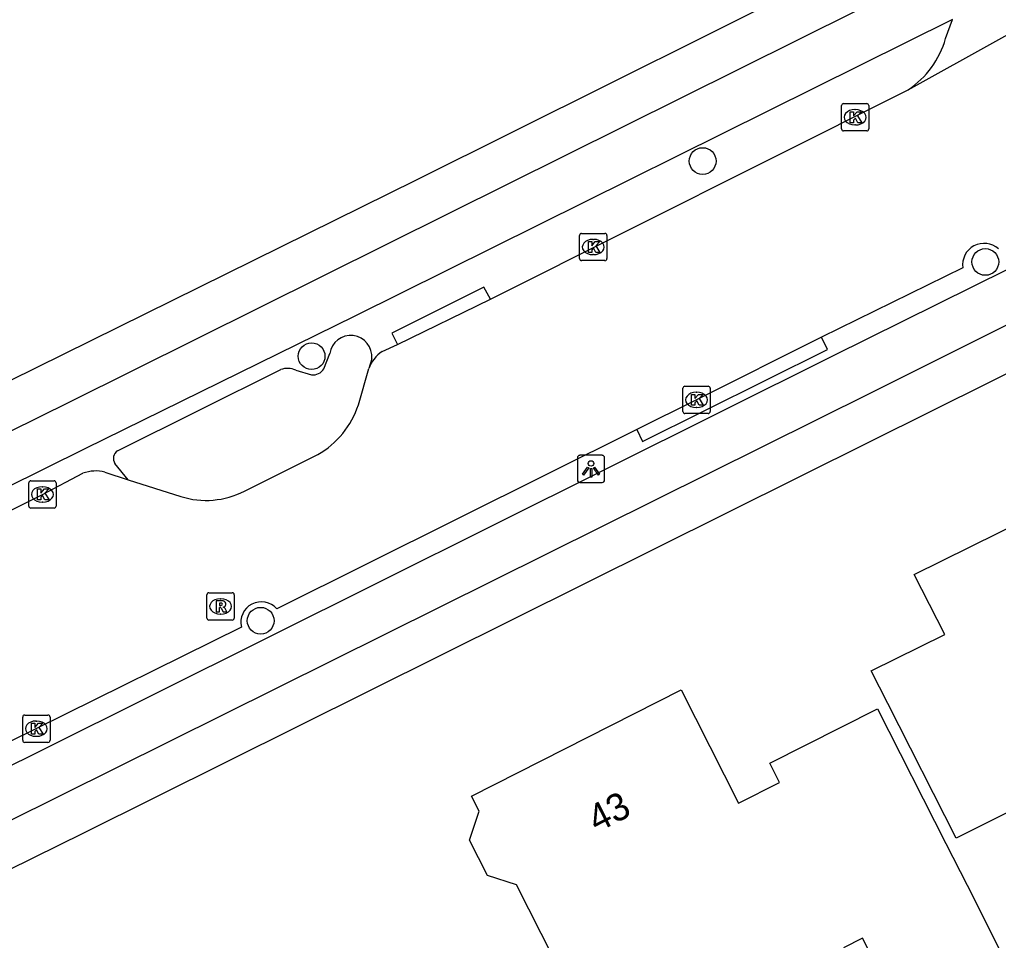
# Model space of a CAD drawing. Extents: x 157321 to 158827, y 386650 to 388532.
# Drawn here: x 157520.92 to 157556.77, y 387602.74 to 387636.48 of the extents above; entities that cross this region are included whole.
import ezdxf

# ---------------------------------------------------------------- set-up
doc = ezdxf.new("R2010")
doc.units = 0
for name, color, linetype in [('IMGEO_Berm_open', 7, 'Continuous'), ('IMGEO_Boom', 7, 'Continuous'), ('IMGEO_Fietspad_open', 7, 'Continuous'), ('IMGEO_Kolk', 7, 'Continuous'), ('IMGEO_Lichtpunt', 7, 'Continuous'), ('IMGEO_Pand', 7, 'Continuous'), ('IMGEO_Pand_nummerreeks', 7, 'Continuous'), ('IMGEO_Rijbaan_lokaal_open', 7, 'Continuous'), ('IMGEO_Rioolput', 7, 'Continuous'), ('IMGEO_Verkeerseiland_groen', 7, 'Continuous'), ('IMGEO_Voetpad_open', 7, 'Continuous')]:
    doc.layers.add(name, color=color, linetype=linetype)

msp = doc.modelspace()

# ---------------------------------------------------------------- linework, layer by layer
at = {"layer": 'IMGEO_Berm_open'}
for points in [[(157538.168, 387626.233), (157537.92, 387626.678), (157534.554, 387624.987), (157534.761, 387624.579)], [(157543.521, 387621.465), (157543.737, 387621.02), (157550.512, 387624.392), (157550.286, 387624.845)]]:
    msp.add_lwpolyline(points, dxfattribs=at)
at = {"layer": 'IMGEO_Boom'}
for centre in [(157545.936, 387631.296), (157556.287, 387627.598), (157531.615, 387624.145), (157529.749, 387614.454)]:
    msp.add_circle(centre, 0.489, dxfattribs=at)
at = {"layer": 'IMGEO_Fietspad_open'}
for points in [[(157505.035, 387613.71), (157506.043, 387614.209), (157522.765, 387622.48), (157536.678, 387629.402), (157553.691, 387637.874)], [(157555.083, 387636.479), (157533.2, 387625.612), (157523.314, 387620.754), (157507.194, 387612.771), (157505.833, 387612.097)], [(157498.085, 387598.904), (157498.446, 387598.178), (157500, 387598.947), (157513.079, 387605.421), (157521.688, 387609.683), (157550.724, 387624.167), (157560.959, 387629.234)], [(157486.565, 387590.235), (157500, 387596.925), (157501.066, 387597.456), (157514.23, 387603.984), (157522.473, 387608.072), (157552.115, 387622.822), (157562.729, 387628.115)]]:
    msp.add_lwpolyline(points, dxfattribs=at)
at = {"layer": 'IMGEO_Kolk'}
for p, q in [((157551.019, 387632.473), (157551.019, 387633.325)), ((157551.094, 387633.399), (157551.946, 387633.399)), ((157552.02, 387633.325), (157552.02, 387632.473)), ((157551.507, 387633.179), (157551.532, 387633.179)), ((157551.53, 387632.619), (157551.505, 387632.619)), ((157551.946, 387632.399), (157551.094, 387632.399)), ((157541.503, 387628.646), (157542.355, 387628.646)), ((157541.428, 387627.72), (157541.428, 387628.572)), ((157541.916, 387628.426), (157541.941, 387628.426)), ((157542.429, 387628.572), (157542.429, 387627.72)), ((157542.355, 387627.646), (157541.503, 387627.646)), ((157541.939, 387627.866), (157541.914, 387627.866)), ((157545.21, 387622.12), (157545.21, 387622.972)), ((157545.285, 387623.046), (157546.137, 387623.046)), ((157546.211, 387622.972), (157546.211, 387622.12)), ((157545.698, 387622.826), (157545.723, 387622.826)), ((157545.721, 387622.266), (157545.696, 387622.266)), ((157546.137, 387622.046), (157545.285, 387622.046)), ((157521.257, 387618.656), (157521.257, 387619.508)), ((157521.332, 387619.582), (157522.184, 387619.582)), ((157521.745, 387619.362), (157521.77, 387619.362)), ((157522.258, 387619.508), (157522.258, 387618.656)), ((157522.184, 387618.582), (157521.332, 387618.582)), ((157521.768, 387618.802), (157521.743, 387618.802)), ((157521.034, 387610.073), (157521.034, 387610.925)), ((157521.109, 387610.999), (157521.961, 387610.999)), ((157521.522, 387610.779), (157521.547, 387610.779)), ((157522.035, 387610.925), (157522.035, 387610.073)), ((157521.961, 387609.999), (157521.109, 387609.999)), ((157521.545, 387610.219), (157521.52, 387610.219))]:
    msp.add_line(p, q, dxfattribs=at)
for points in [[(157551.019, 387632.473), (157551.019, 387633.325)], [(157551.094, 387633.399), (157551.946, 387633.399)], [(157552.02, 387633.325), (157552.02, 387632.473)], [(157551.34, 387633.099), (157551.463, 387633.099), (157551.463, 387632.948), (157551.593, 387633.099), (157551.757, 387633.099), (157551.611, 387632.948), (157551.764, 387632.699), (157551.612, 387632.699), (157551.527, 387632.863), (157551.463, 387632.796), (157551.463, 387632.699), (157551.34, 387632.699), (157551.34, 387633.099)], [(157551.946, 387632.399), (157551.094, 387632.399)], [(157541.503, 387628.646), (157542.355, 387628.646)], [(157541.428, 387627.72), (157541.428, 387628.572)], [(157541.749, 387628.346), (157541.872, 387628.346), (157541.872, 387628.195), (157542.002, 387628.346), (157542.166, 387628.346), (157542.02, 387628.195), (157542.173, 387627.946), (157542.021, 387627.946), (157541.936, 387628.11), (157541.872, 387628.043), (157541.872, 387627.946), (157541.749, 387627.946), (157541.749, 387628.346)], [(157542.429, 387628.572), (157542.429, 387627.72)], [(157542.355, 387627.646), (157541.503, 387627.646)], [(157545.21, 387622.12), (157545.21, 387622.972)], [(157545.285, 387623.046), (157546.137, 387623.046)], [(157546.211, 387622.972), (157546.211, 387622.12)], [(157545.531, 387622.746), (157545.654, 387622.746), (157545.654, 387622.595), (157545.784, 387622.746), (157545.948, 387622.746), (157545.802, 387622.595), (157545.955, 387622.346), (157545.803, 387622.346), (157545.718, 387622.51), (157545.654, 387622.443), (157545.654, 387622.346), (157545.531, 387622.346), (157545.531, 387622.746)], [(157546.137, 387622.046), (157545.285, 387622.046)], [(157521.257, 387618.656), (157521.257, 387619.508)], [(157521.332, 387619.582), (157522.184, 387619.582)], [(157521.578, 387619.282), (157521.701, 387619.282), (157521.701, 387619.131), (157521.831, 387619.282), (157521.995, 387619.282), (157521.849, 387619.131), (157522.002, 387618.882), (157521.85, 387618.882), (157521.765, 387619.046), (157521.701, 387618.979), (157521.701, 387618.882), (157521.578, 387618.882), (157521.578, 387619.282)], [(157522.258, 387619.508), (157522.258, 387618.656)], [(157522.184, 387618.582), (157521.332, 387618.582)], [(157521.034, 387610.073), (157521.034, 387610.925)], [(157521.109, 387610.999), (157521.961, 387610.999)], [(157521.355, 387610.699), (157521.478, 387610.699), (157521.478, 387610.548), (157521.608, 387610.699), (157521.772, 387610.699), (157521.626, 387610.548), (157521.779, 387610.299), (157521.627, 387610.299), (157521.542, 387610.463), (157521.478, 387610.396), (157521.478, 387610.299), (157521.355, 387610.299), (157521.355, 387610.699)], [(157522.035, 387610.925), (157522.035, 387610.073)], [(157521.961, 387609.999), (157521.109, 387609.999)]]:
    msp.add_lwpolyline(points, dxfattribs=at)
for centre, start, end in [((157551.096, 387633.323), 91.552, 178.448), ((157551.096, 387633.323), 91.552, 178.448), ((157551.944, 387633.323), 1.552, 88.448), ((157551.944, 387633.323), 1.552, 88.448), ((157551.096, 387632.475), 181.552, 268.448), ((157551.096, 387632.475), 181.552, 268.448), ((157551.944, 387632.475), 271.552, 358.448), ((157551.944, 387632.475), 271.552, 358.448), ((157541.505, 387628.57), 91.552, 178.448), ((157541.505, 387628.57), 91.552, 178.448), ((157542.353, 387628.57), 1.552, 88.448), ((157542.353, 387628.57), 1.552, 88.448), ((157541.505, 387627.722), 181.552, 268.448), ((157541.505, 387627.722), 181.552, 268.448), ((157542.353, 387627.722), 271.552, 358.448), ((157542.353, 387627.722), 271.552, 358.448), ((157545.287, 387622.97), 91.552, 178.448), ((157545.287, 387622.97), 91.552, 178.448), ((157546.135, 387622.97), 1.552, 88.448), ((157546.135, 387622.97), 1.552, 88.448), ((157545.287, 387622.122), 181.552, 268.448), ((157545.287, 387622.122), 181.552, 268.448), ((157546.135, 387622.122), 271.552, 358.448), ((157546.135, 387622.122), 271.552, 358.448), ((157521.334, 387619.506), 91.552, 178.448), ((157521.334, 387619.506), 91.552, 178.448), ((157522.182, 387619.506), 1.552, 88.448), ((157522.182, 387619.506), 1.552, 88.448), ((157521.334, 387618.658), 181.552, 268.448), ((157521.334, 387618.658), 181.552, 268.448), ((157522.182, 387618.658), 271.552, 358.448), ((157522.182, 387618.658), 271.552, 358.448), ((157521.111, 387610.923), 91.552, 178.448), ((157521.111, 387610.923), 91.552, 178.448), ((157521.959, 387610.923), 1.552, 88.448), ((157521.959, 387610.923), 1.552, 88.448), ((157521.111, 387610.075), 181.552, 268.448), ((157521.111, 387610.075), 181.552, 268.448), ((157521.959, 387610.075), 271.552, 358.448), ((157521.959, 387610.075), 271.552, 358.448)]:
    msp.add_arc(centre, 0.0765, start, end, dxfattribs=at)
for centre, major_axis, ratio, start_param, end_param in [((157551.506, 387632.899), (-0.387, 0.002), 0.722429, 4.712389, 7.853982), ((157551.531, 387632.899), (-0.39, 0.002), 0.717154, 1.570796, 4.712389), ((157541.915, 387628.146), (-0.387, 0.002), 0.722429, 4.712389, 7.853982), ((157541.94, 387628.146), (-0.39, 0.002), 0.717154, 1.570796, 4.712389), ((157545.697, 387622.546), (-0.387, 0.002), 0.722429, 4.712389, 7.853982), ((157545.722, 387622.546), (-0.39, 0.002), 0.717154, 1.570796, 4.712389), ((157521.744, 387619.082), (-0.387, 0.002), 0.722429, 4.712389, 7.853982), ((157521.769, 387619.082), (-0.39, 0.002), 0.717154, 1.570796, 4.712389), ((157521.521, 387610.499), (-0.387, 0.002), 0.722429, 4.712389, 7.853982), ((157521.546, 387610.499), (-0.39, 0.002), 0.717154, 1.570796, 4.712389)]:
    msp.add_ellipse(centre, major_axis=major_axis, ratio=ratio, start_param=start_param, end_param=end_param, dxfattribs=at)
at = {"layer": 'IMGEO_Lichtpunt'}
for p, q in [((157541.348, 387620.419), (157541.348, 387619.612)), ((157541.348, 387620.419), (157541.348, 387619.612)), ((157542.25, 387620.514), (157541.442, 387620.514)), ((157542.25, 387620.514), (157541.442, 387620.514)), ((157542.344, 387619.612), (157542.344, 387620.419)), ((157542.344, 387619.612), (157542.344, 387620.419)), ((157541.442, 387619.518), (157542.25, 387619.518)), ((157541.442, 387619.518), (157542.25, 387619.518))]:
    msp.add_line(p, q, dxfattribs=at)
for points in [[(157541.722, 387620.083), (157541.761, 387620.055), (157541.573, 387619.793), (157541.535, 387619.82), (157541.722, 387620.083)], [(157541.824, 387620.035), (157541.871, 387620.035), (157541.871, 387619.713), (157541.824, 387619.713), (157541.824, 387620.035)], [(157541.934, 387620.055), (157541.972, 387620.082), (157542.159, 387619.82), (157542.12, 387619.792), (157541.934, 387620.055)]]:
    msp.add_lwpolyline(points, dxfattribs=at)
msp.add_circle((157541.847, 387620.217), 0.0994, dxfattribs=at)
for centre, start, end in [((157541.442, 387620.419), 90, 180), ((157541.442, 387620.419), 90, 180), ((157542.25, 387620.419), 0, 90), ((157542.25, 387620.419), 0, 90), ((157541.442, 387619.612), 180, 270), ((157541.442, 387619.612), 180, 270), ((157542.25, 387619.612), 270, 0), ((157542.25, 387619.612), 270, 360)]:
    msp.add_arc(centre, 0.0946, start, end, dxfattribs=at)
at = {"layer": 'IMGEO_Pand'}
for points in [[(157555.215, 387606.486), (157552.713, 387611.421), (157552.103, 387612.624), (157554.807, 387613.947), (157553.681, 387616.145), (157559.863, 387619.203), (157564.017, 387610.895), (157555.215, 387606.486)], [(157541.815, 387599.459), (157539.118, 387604.778), (157538.059, 387605.124), (157537.402, 387606.419), (157537.75, 387607.483), (157537.473, 387608.031), (157545.143, 387611.921), (157547.25, 387607.768), (157548.753, 387608.53), (157548.397, 387609.232), (157552.339, 387611.232), (157554.842, 387606.298), (157555.619, 387604.766), (157559.591, 387596.871)], [(157556.28, 387593.957), (157551.784, 387602.821), (157551.096, 387602.472)]]:
    msp.add_lwpolyline(points, dxfattribs=at)
at = {"layer": 'IMGEO_Rijbaan_lokaal_open'}
for points in [[(157553.464, 387633.91), (157569.732, 387642.953)], [(157554.832, 387635.784), (157555.083, 387636.479)], [(157538.168, 387626.233), (157553.464, 387633.91)], [(157555.461, 387627.386), (157550.286, 387624.845)], [(157534.761, 387624.579), (157538.168, 387626.233)], [(157550.286, 387624.845), (157545.712, 387622.545), (157543.521, 387621.465)], [(157534.197, 387624.317), (157534.761, 387624.579)], [(157533.327, 387622.365), (157533.709, 387623.693)], [(157543.521, 387621.465), (157530.341, 387614.895)], [(157529.154, 387619.2), (157531.837, 387620.542)], [(157506.187, 387611.363), (157507.717, 387612.119), (157517.211, 387616.81), (157521.759, 387619.08), (157523.243, 387619.86)], [(157524.044, 387619.898), (157524.902, 387619.622)], [(157524.902, 387619.622), (157526.825, 387619.005)], [(157529.042, 387614.221), (157521.536, 387610.5), (157512.562, 387606.067), (157501.251, 387600.479), (157500, 387599.852), (157498.085, 387598.904)]]:
    msp.add_lwpolyline(points, dxfattribs=at)
for centre, radius, start, end in [((157551.585, 387636.718), 3.379, 303.7883, 343.9536), ((157556.239, 387627.495), 0.786, 47.9139, 187.9573), ((157534.938, 387623.235), 1.312, 124.4001, 159.5455), ((157530.252, 387623.358), 3.231, 299.3724, 342.107), ((157523.704, 387618.594), 1.347, 75.401, 110.0312), ((157527.751, 387621.955), 3.092, 252.5799, 296.9922), ((157529.777, 387614.393), 0.755, 41.67, 193.176)]:
    msp.add_arc(centre, radius, start, end, dxfattribs=at)
at = {"layer": 'IMGEO_Rioolput'}
for p, q in [((157527.781, 387614.554), (157527.781, 387615.406)), ((157527.856, 387615.48), (157528.708, 387615.48)), ((157528.782, 387615.406), (157528.782, 387614.554)), ((157528.269, 387615.26), (157528.294, 387615.26)), ((157528.292, 387614.7), (157528.267, 387614.7)), ((157528.708, 387614.48), (157527.856, 387614.48))]:
    msp.add_line(p, q, dxfattribs=at)
for points in [[(157527.781, 387614.554), (157527.781, 387615.406)], [(157527.856, 387615.48), (157528.708, 387615.48)], [(157528.782, 387615.406), (157528.782, 387614.554)], [(157528.37, 387615.178), (157528.118, 387615.18), (157528.118, 387614.78)], [(157528.296, 387615.099), (157528.242, 387615.099), (157528.242, 387615.018)], [(157528.242, 387615.018), (157528.294, 387615.018)], [(157528.118, 387614.78), (157528.242, 387614.78), (157528.242, 387614.942), (157528.253, 387614.942)], [(157528.3, 387614.913), (157528.371, 387614.78), (157528.511, 387614.78), (157528.446, 387614.906)], [(157528.708, 387614.48), (157527.856, 387614.48)]]:
    msp.add_lwpolyline(points, dxfattribs=at)
for centre, radius, start, end in [((157527.858, 387615.404), 0.0765, 91.552, 178.448), ((157527.858, 387615.404), 0.0765, 91.552, 178.448), ((157528.706, 387615.404), 0.0765, 1.552, 88.448), ((157528.706, 387615.404), 0.0765, 1.552, 88.448), ((157528.278, 387615.207), 0.19, 274.7715, 282.9687), ((157528.302, 387615.003), 0.0964, 77.0061, 93.1865), ((157528.316, 387615.06), 0.0378, 276.6634, 79.6772), ((157528.369, 387615.068), 0.109, 350.3612, 89.416), ((157528.367, 387615.068), 0.112, 277.5842, 350.9817), ((157528.252, 387614.889), 0.0533, 26.0293, 88.6989), ((157528.351, 387614.853), 0.108, 29.5134, 73.7905), ((157527.858, 387614.556), 0.0765, 181.552, 268.448), ((157527.858, 387614.556), 0.0765, 181.552, 268.448), ((157528.706, 387614.556), 0.0765, 271.552, 358.448), ((157528.706, 387614.556), 0.0765, 271.552, 358.448)]:
    msp.add_arc(centre, radius, start, end, dxfattribs=at)
for centre, major_axis, ratio, start_param, end_param in [((157528.268, 387614.98), (-0.387, 0.002), 0.722429, 4.712389, 7.853982), ((157528.293, 387614.98), (-0.39, 0.002), 0.717154, 1.570796, 4.712389)]:
    msp.add_ellipse(centre, major_axis=major_axis, ratio=ratio, start_param=start_param, end_param=end_param, dxfattribs=at)
at = {"layer": 'IMGEO_Verkeerseiland_groen'}
for points in [[(157532.06, 387623.687), (157532.278, 387624.243)], [(157533.817, 387624.055), (157533.709, 387623.693)], [(157524.51, 387620.683), (157530.487, 387623.655)], [(157531.032, 387623.639), (157531.615, 387623.461)], [(157524.902, 387619.622), (157524.414, 387620.209)]]:
    msp.add_lwpolyline(points, dxfattribs=at)
for centre, radius, start, end in [((157533.045, 387624.128), 0.776, 354.5823, 171.4885), ((157530.739, 387622.959), 0.74, 66.7115, 109.9253), ((157531.667, 387623.909), 0.451, 263.3176, 330.5312), ((157524.699, 387620.398), 0.342, 123.6081, 213.4933)]:
    msp.add_arc(centre, radius, start, end, dxfattribs=at)
at = {"layer": 'IMGEO_Voetpad_open'}
for points in [[(157553.174, 387639.447), (157535.44, 387630.592), (157517.556, 387621.762), (157504.981, 387615.535), (157503.32, 387614.713)], [(157560.875, 387625.389), (157552.086, 387621.025), (157523.261, 387606.675), (157516.796, 387603.48)]]:
    msp.add_lwpolyline(points, dxfattribs=at)

# ---------------------------------------------------------------- texts
at = {"layer": 'IMGEO_Pand_nummerreeks'}
msp.add_text('43', height=1, rotation=26.8946, dxfattribs=at).set_placement((157542.055, 387606.677))

doc.saveas('drawing.dxf')
